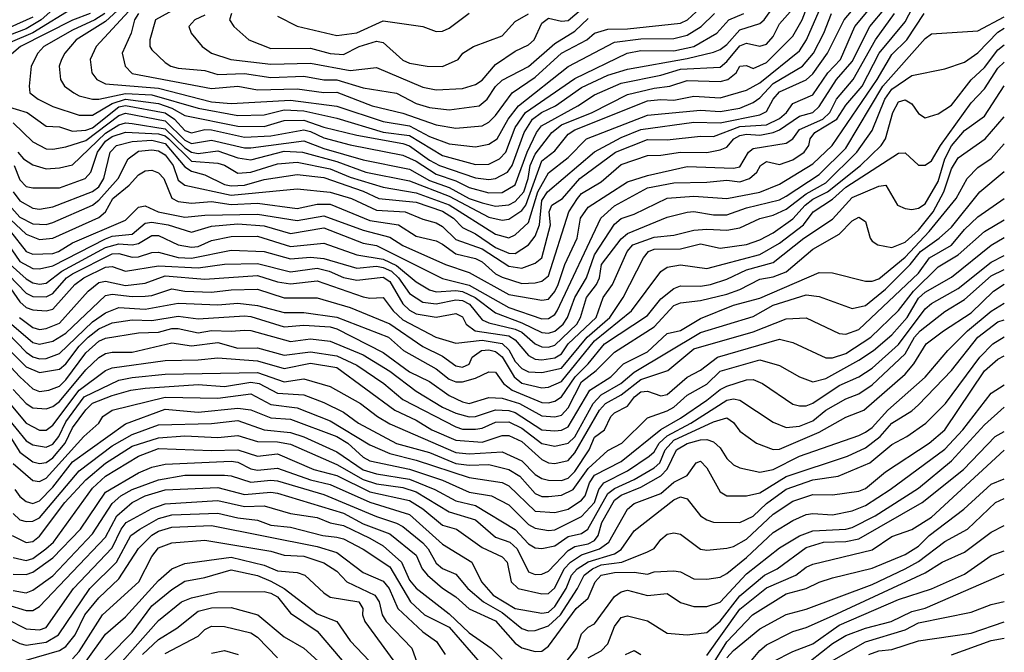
# Model space of a CAD drawing. Header units: metres. Extents: x -51132 to -49532, y -231222 to -229437.
# Tile 498 of 656: x -49606 to -49532, y -230420 to -230372. Entities that reach past the tile are written whole.
import ezdxf

# ---------------------------------------------------------------- set-up
doc = ezdxf.new("R2010")
doc.units = ezdxf.units.M
for name, color, linetype in [('CONTOUR_HALF', 8, 'Continuous'), ('CONTOUR_INDEX', 1, 'Continuous'), ('CONTOUR_INTER', 3, 'Continuous')]:
    doc.layers.add(name, color=color, linetype=linetype)

msp = doc.modelspace()

# ---------------------------------------------------------------- linework, layer by layer
at = {"layer": 'CONTOUR_HALF'}
for points, elevation in [([(-49607.274, -230388.759), (-49606.08, -230390.52), (-49605.08, -230391.049), (-49604.58, -230391.086), (-49603.58, -230390.858), (-49599.58, -230388.802), (-49599.08, -230388.613), (-49597.58, -230388.447), (-49596.58, -230387.628), (-49596.08, -230387.542), (-49594.856, -230387.759), (-49593.08, -230388.3), (-49591.58, -230387.859), (-49589.58, -230387.677), (-49587.58, -230387.819), (-49585.58, -230388.402), (-49583.08, -230387.99), (-49580.08, -230389.128), (-49579.08, -230389.321), (-49574.08, -230391.801), (-49572.08, -230392.321), (-49569.08, -230393.996), (-49566.58, -230394.85), (-49566.08, -230394.839), (-49565.58, -230394.526), (-49565.421, -230394.259), (-49562.106, -230387.259), (-49561.08, -230386.306), (-49558.58, -230384.94), (-49556.58, -230384.569), (-49554.08, -230384.533), (-49552.58, -230384.376), (-49551.58, -230384.489), (-49550.852, -230384.259), (-49550.312, -230383.759), (-49550.038, -230383.259), (-49549.58, -230382.968), (-49548.58, -230383.184), (-49547.58, -230382.846), (-49546.723, -230382.259), (-49546.381, -230381.759), (-49546.281, -230381.259), (-49545.911, -230380.759), (-49544.242, -230379.759), (-49543.58, -230378.706), (-49542.344, -230377.259), (-49541.049, -230374.759), (-49539.08, -230372.392), (-49537.444, -230369.259)], 48.5), ([(-49606.58, -230385.266), (-49606.08, -230385.948), (-49605.08, -230386.488), (-49604.58, -230386.556), (-49603.58, -230386.395), (-49600.58, -230385.225), (-49600.08, -230384.87), (-49599.707, -230384.259), (-49599.23, -230382.259), (-49598.762, -230381.759), (-49597.58, -230381.45), (-49596.08, -230381.349), (-49595.08, -230381.612), (-49593.58, -230383.371), (-49593.08, -230383.699), (-49592.08, -230383.961), (-49590.58, -230384.706), (-49590.08, -230384.807), (-49589.08, -230384.755), (-49587.58, -230384.312), (-49585.08, -230383.947), (-49583.08, -230384.182), (-49580.08, -230385.202), (-49578.918, -230385.759), (-49576.08, -230386.033), (-49574.08, -230386.721), (-49573.248, -230387.259), (-49572.58, -230387.952), (-49571.58, -230388.439), (-49570.08, -230389.453), (-49569.08, -230389.896), (-49568.58, -230389.924), (-49567.594, -230389.259), (-49567.08, -230388.609), (-49566.762, -230387.759), (-49566.58, -230385.915), (-49566.139, -230385.259), (-49562.58, -230382.24), (-49560.58, -230381.143), (-49559.08, -230380.544), (-49555.08, -230379.977), (-49553.08, -230380.049), (-49550.08, -230379.434), (-49549.58, -230379.167), (-49549.065, -230378.259), (-49548.58, -230377.694), (-49546.58, -230376.795), (-49546.08, -230376.33), (-49544.967, -230374.759), (-49543.708, -230372.259), (-49542.424, -230370.759)], 46.5), ([(-49606.228, -230382.259), (-49605.803, -230382.759), (-49605.08, -230383.219), (-49604.08, -230383.516), (-49603.08, -230383.447), (-49602.08, -230383.207), (-49599.58, -230380.807), (-49598.58, -230380.2), (-49598.08, -230380.037), (-49597.58, -230380.087), (-49595.08, -230380.482), (-49593.58, -230381.939), (-49593.08, -230382.247), (-49592.58, -230382.345), (-49591.08, -230382.155), (-49589.58, -230382.696), (-49588.58, -230382.845), (-49586.08, -230382.187), (-49584.671, -230382.259), (-49582.08, -230382.949), (-49579.902, -230383.759), (-49576.58, -230384.425), (-49573.58, -230385.577), (-49570.58, -230387.18), (-49569.58, -230387.403), (-49569.08, -230387.327), (-49568.08, -230386.674), (-49567.794, -230386.259), (-49566.58, -230382.904), (-49565.58, -230382.146), (-49564.58, -230380.89), (-49564.08, -230380.561), (-49558.58, -230378.375), (-49557.58, -230378.266), (-49556.58, -230378.327), (-49555.08, -230378.018), (-49553.08, -230378.146), (-49551.08, -230377.566), (-49550.08, -230377.006), (-49547.08, -230374.591), (-49546.547, -230373.759), (-49545.24, -230370.759)], 45.5), ([(-49598.08, -230370.993), (-49599.58, -230372.364), (-49601.796, -230373.759), (-49602.665, -230374.759), (-49602.923, -230375.259), (-49603.088, -230375.759), (-49602.993, -230376.759), (-49602.689, -230377.259), (-49601.992, -230377.759), (-49601.58, -230377.987), (-49600.58, -230378.24), (-49600.08, -230378.24), (-49598.08, -230377.807), (-49596.08, -230377.912), (-49592.58, -230378.919), (-49589.58, -230379.486), (-49587.58, -230379.433), (-49586.08, -230379.063), (-49584.58, -230379.138), (-49582.08, -230379.68), (-49578.58, -230380.738), (-49576.58, -230381.001), (-49574.08, -230382.502), (-49571.58, -230383.194), (-49570.58, -230383.168), (-49569.767, -230382.759), (-49569.303, -230382.259), (-49568.58, -230380.384), (-49567.811, -230379.259), (-49564.08, -230376.679), (-49560.123, -230374.759), (-49559.08, -230374.561), (-49556.58, -230374.588), (-49555.076, -230374.259), (-49553.33, -230373.259), (-49552.416, -230372.259), (-49551.283, -230371.759)], 43.5), ([(-49603.351, -230371.259), (-49604.456, -230372.259), (-49605.58, -230372.925), (-49610.45, -230374.759)], 45.5), ([(-49600.745, -230371.759), (-49602.08, -230372.283), (-49606.01, -230374.259), (-49607.787, -230375.759)], 44.5), ([(-49607.58, -230386.622), (-49605.58, -230388.469), (-49604.58, -230388.864), (-49603.58, -230388.756), (-49600.08, -230387.186), (-49599.585, -230386.759), (-49599.024, -230385.759), (-49597.809, -230384.759), (-49597.08, -230383.958), (-49596.58, -230383.658), (-49596.08, -230383.621), (-49595.58, -230383.806), (-49595.185, -230384.259), (-49594.58, -230385.723), (-49594.08, -230385.983), (-49593.08, -230386.105), (-49591.58, -230385.981), (-49590.08, -230386.22), (-49588.08, -230386.106), (-49585.08, -230386.506), (-49583.58, -230386.177), (-49582.58, -230386.184), (-49579.58, -230387.413), (-49577.418, -230387.759), (-49576.08, -230388.611), (-49574.58, -230388.967), (-49574.08, -230389.207), (-49573.08, -230389.948), (-49571.58, -230390.29), (-49571.08, -230390.542), (-49570.08, -230391.455), (-49569.58, -230391.705), (-49568.08, -230392.195), (-49567.08, -230392.137), (-49566.58, -230392.014), (-49566.08, -230391.608), (-49564.521, -230386.759), (-49563.88, -230385.759), (-49563.58, -230385.372), (-49562.08, -230384.505), (-49560.58, -230383.184), (-49558.58, -230382.506), (-49557.58, -230382.487), (-49556.08, -230382.244), (-49554.08, -230382.286), (-49553.08, -230382.069), (-49552.58, -230381.866), (-49552.053, -230381.259), (-49551.58, -230380.985), (-49551.08, -230380.89), (-49550.08, -230380.972), (-49549.08, -230380.755), (-49548.58, -230380.564), (-49547.08, -230379.54), (-49546.08, -230379.243), (-49545.58, -230378.807), (-49544.284, -230376.759), (-49543.08, -230375.394), (-49541.766, -230372.759), (-49540.58, -230371.337)], 47.5), ([(-49607.167, -230378.759), (-49605.525, -230379.259), (-49604.08, -230380.299), (-49603.08, -230380.35), (-49602.08, -230380.661), (-49601.08, -230380.592), (-49600.58, -230380.41), (-49598.58, -230378.839), (-49598.08, -230378.717), (-49595.08, -230379.269), (-49594.365, -230379.759), (-49593.58, -230380.608), (-49593.08, -230380.791), (-49592.08, -230380.548), (-49591.58, -230380.56), (-49589.08, -230381.124), (-49587.08, -230381.032), (-49584.58, -230380.576), (-49584.08, -230380.682), (-49583.08, -230381.162), (-49581.08, -230381.704), (-49577.08, -230382.479), (-49576.08, -230382.929), (-49574.58, -230383.909), (-49573.08, -230384.414), (-49572.08, -230384.927), (-49570.58, -230385.335), (-49569.58, -230385.296), (-49568.58, -230384.725), (-49567.69, -230382.259), (-49566.972, -230380.759), (-49566.604, -230380.259), (-49563.86, -230378.759), (-49562.58, -230377.913), (-49560.58, -230377.036), (-49557.58, -230376.427), (-49556.08, -230375.97), (-49553.08, -230375.815), (-49552.58, -230375.399), (-49551.58, -230374.206), (-49551.08, -230374.015), (-49550.08, -230374.25), (-49549.58, -230374.088), (-49549.08, -230373.497), (-49548.58, -230372.551), (-49547.58, -230371.41)], 44.5), ([(-49597.083, -230371.759), (-49597.382, -230372.259), (-49597.656, -230373.259), (-49598.329, -230374.759), (-49598.103, -230375.759), (-49597.58, -230376.297), (-49591.58, -230377.43), (-49589.58, -230377.267), (-49588.08, -230377.546), (-49585.08, -230377.469), (-49583.08, -230377.744), (-49582.08, -230377.705), (-49579.419, -230378.759), (-49577.08, -230379.304), (-49574.58, -230380.191), (-49573.08, -230380.435), (-49571.08, -230380.252), (-49570.58, -230379.997), (-49570.08, -230379.483), (-49568.83, -230377.759), (-49567.08, -230376.593), (-49565.08, -230374.772), (-49563.175, -230373.759), (-49562.58, -230373.257), (-49561.58, -230372.96), (-49560.08, -230372.927), (-49556.08, -230372.51), (-49555.541, -230372.259), (-49554.58, -230371.331)], 42.5), ([(-49592.08, -230371.886), (-49592.834, -230372.259), (-49593.282, -230372.759), (-49593.116, -230373.259), (-49592.269, -230374.259), (-49591.562, -230374.759), (-49590.113, -230375.259), (-49587.08, -230375.597), (-49584.08, -230375.533), (-49581.08, -230376.087), (-49579.08, -230375.859), (-49575.58, -230377.34), (-49574.58, -230377.532), (-49572.58, -230377.429), (-49571.58, -230377.148), (-49571.08, -230376.821), (-49570.08, -230375.63), (-49568.58, -230374.618), (-49567.58, -230374.13), (-49567.163, -230373.759), (-49566.58, -230372.489), (-49566.08, -230372.115), (-49565.08, -230372.336), (-49564.58, -230372.297), (-49563.58, -230371.447)], 41.5), ([(-49586.58, -230371.966), (-49585.08, -230372.72), (-49582.08, -230373.42), (-49580.58, -230373.219), (-49578.58, -230372.334), (-49575.58, -230372.745), (-49574.58, -230373.132), (-49574.08, -230373.108), (-49573.58, -230372.877), (-49572.08, -230371.749)], 40.5), ([(-49607.58, -230390.879), (-49605.58, -230392.909), (-49605.08, -230393.178), (-49604.08, -230393.206), (-49603.58, -230392.945), (-49602.533, -230391.759), (-49602.08, -230391.456), (-49599.08, -230389.947), (-49598.58, -230389.917), (-49597.58, -230390.206), (-49597.08, -230390.18), (-49596.08, -230389.839), (-49595.58, -230389.826), (-49594.08, -230390.215), (-49593.08, -230390.275), (-49590.08, -230389.658), (-49587.58, -230389.763), (-49585.58, -230390.334), (-49584.08, -230390.208), (-49583.08, -230390.293), (-49580.58, -230391.026), (-49579.08, -230390.885), (-49578.58, -230390.971), (-49577.951, -230391.259), (-49577.427, -230391.759), (-49576.58, -230392.949), (-49575.58, -230393.595), (-49574.58, -230393.738), (-49573.08, -230393.43), (-49572.58, -230393.483), (-49572.042, -230393.759), (-49571.08, -230394.926), (-49570.58, -230395.154), (-49568.58, -230395.629), (-49568.08, -230395.875), (-49567.08, -230396.744), (-49566.58, -230396.985), (-49566.08, -230397.003), (-49565.58, -230396.84), (-49563.934, -230395.259), (-49563.65, -230394.759), (-49563.202, -230393.259), (-49562.436, -230392.259), (-49562.207, -230391.759), (-49562.048, -230390.759), (-49560.58, -230388.816), (-49560.08, -230388.409), (-49557.08, -230387.177), (-49555.58, -230386.795), (-49555.08, -230386.737), (-49553.58, -230386.994), (-49552.58, -230386.995), (-49551.08, -230386.462), (-49548.58, -230385.848), (-49548.08, -230385.587), (-49545.58, -230383.94), (-49543.58, -230381.947), (-49540.774, -230377.259), (-49537.58, -230373.66), (-49537.08, -230373.315), (-49533.58, -230373.088), (-49531.58, -230372.01)], 49.5), ([(-49606.102, -230394.759), (-49605.08, -230395.52), (-49604.58, -230395.667), (-49604.08, -230395.588), (-49603.08, -230395.176), (-49600.899, -230392.759), (-49600.08, -230392.117), (-49599.58, -230391.999), (-49598.08, -230392.329), (-49596.58, -230392.169), (-49595.08, -230391.596), (-49592.08, -230391.852), (-49588.08, -230391.59), (-49586.58, -230392.06), (-49585.58, -230392.209), (-49583.58, -230391.991), (-49580.08, -230393.206), (-49579.58, -230393.304), (-49578.58, -230393.258), (-49577.832, -230394.259), (-49577.08, -230394.924), (-49574.598, -230396.259), (-49573.08, -230396.688), (-49571.08, -230396.486), (-49569.58, -230396.719), (-49569.08, -230397.215), (-49568.58, -230398.094), (-49568.08, -230398.613), (-49567.58, -230398.874), (-49566.58, -230398.923), (-49565.08, -230398.595), (-49563.148, -230396.259), (-49561.426, -230394.759), (-49560.423, -230393.259), (-49558.876, -230390.259), (-49558.499, -230389.759), (-49558.08, -230389.598), (-49556.08, -230389.566), (-49554.58, -230389.177), (-49553.08, -230389.505), (-49551.08, -230389.248), (-49550.08, -230388.896), (-49549.08, -230388.355), (-49547.58, -230387.296), (-49546.648, -230386.259), (-49546.08, -230385.811), (-49544.959, -230385.259), (-49542.474, -230383.259), (-49540.886, -230381.759), (-49540.568, -230381.259), (-49540.025, -230379.259), (-49539.58, -230378.436), (-49539.08, -230378.297), (-49538.58, -230378.606), (-49538.08, -230379.342), (-49537.58, -230379.665), (-49536.58, -230379.364), (-49535.58, -230378.702), (-49534.08, -230376.786), (-49533.08, -230375.849), (-49532.08, -230374.52), (-49531.58, -230374.141)], 50.5), ([(-49609.131, -230393.759), (-49605.58, -230397.393), (-49605.08, -230397.733), (-49604.58, -230397.883), (-49604.08, -230397.853), (-49603.08, -230397.486), (-49600.58, -230395.093), (-49599.58, -230394.413), (-49598.58, -230394.002), (-49596.58, -230394.126), (-49594.08, -230393.684), (-49591.08, -230393.804), (-49589.58, -230393.675), (-49588.08, -230393.851), (-49586.08, -230394.374), (-49584.58, -230394.391), (-49582.08, -230394.722), (-49578.172, -230396.259), (-49577.038, -230397.259), (-49574.58, -230398.642), (-49573.58, -230399.427), (-49573.08, -230399.625), (-49572.58, -230399.627), (-49571.58, -230399.339), (-49570.58, -230398.856), (-49570.08, -230398.893), (-49569.472, -230399.759), (-49568.812, -230400.259), (-49566.58, -230401.185), (-49566.08, -230401.212), (-49565.58, -230401.094), (-49565.08, -230400.754), (-49564.054, -230399.259), (-49563.062, -230398.259), (-49561.841, -230396.759), (-49558.58, -230394.598), (-49557.58, -230393.342), (-49556.58, -230392.573), (-49556.08, -230392.376), (-49554.58, -230392.38), (-49553.803, -230392.259), (-49552.58, -230391.857), (-49551.08, -230391.155), (-49549.08, -230390.61), (-49546.737, -230388.759), (-49544.58, -230387.312), (-49543.08, -230385.672), (-49541.08, -230384.833), (-49540.553, -230384.759), (-49539.662, -230386.259), (-49539.08, -230386.511), (-49538.58, -230386.586), (-49538.08, -230386.499), (-49537.58, -230386.157), (-49536.58, -230384.483), (-49536.088, -230382.759), (-49535.58, -230381.783), (-49534.58, -230380.616), (-49533.08, -230379.528), (-49531.58, -230377.248)], 51.5), ([(-49609.08, -230396.036), (-49606.08, -230399.258), (-49605.08, -230400.149), (-49604.58, -230400.358), (-49603.874, -230400.259), (-49603.08, -230399.948), (-49602.58, -230399.476), (-49601.08, -230397.441), (-49600.08, -230396.553), (-49599.58, -230396.31), (-49597.08, -230395.931), (-49595.58, -230395.858), (-49594.58, -230395.581), (-49594.08, -230395.58), (-49592.58, -230395.927), (-49591.58, -230395.738), (-49590.08, -230395.802), (-49589.08, -230395.707), (-49588.58, -230395.746), (-49585.58, -230396.575), (-49584.08, -230396.366), (-49582.58, -230396.538), (-49580.08, -230397.594), (-49578.08, -230398.823), (-49576.08, -230400.323), (-49574.08, -230401.538), (-49573.08, -230401.999), (-49572.08, -230402.282), (-49571.58, -230402.259), (-49570.08, -230401.747), (-49569.08, -230401.784), (-49568.58, -230401.956), (-49566.58, -230403.251), (-49565.58, -230403.339), (-49565.08, -230403.274), (-49564.58, -230403.028), (-49562.931, -230400.259), (-49561.359, -230399.259), (-49560.387, -230398.259), (-49558.58, -230397.346), (-49557.08, -230395.971), (-49556.08, -230395.744), (-49554.58, -230394.845), (-49552.08, -230393.821), (-49550.08, -230393.285), (-49545.58, -230391.349), (-49544.58, -230391.392), (-49542.08, -230392.015), (-49541.58, -230392.02), (-49541.08, -230391.837), (-49539.08, -230390.196), (-49537.274, -230388.259), (-49535.218, -230385.759), (-49534.393, -230384.259), (-49533.58, -230383.426), (-49532.58, -230382.743), (-49531.58, -230381.631)], 52.5), ([(-49609.08, -230398.605), (-49605.58, -230402.75), (-49604.58, -230403.28), (-49604.08, -230403.286), (-49603.58, -230402.905), (-49601.58, -230400.26), (-49599.58, -230398.78), (-49599.08, -230398.573), (-49595.08, -230398.009), (-49592.58, -230397.964), (-49591.08, -230397.804), (-49588.08, -230398.028), (-49586.08, -230398.619), (-49584.08, -230398.213), (-49582.08, -230398.535), (-49577.691, -230401.759), (-49576.08, -230402.526), (-49574.885, -230403.259), (-49573.08, -230404.037), (-49571.08, -230404.184), (-49569.58, -230403.679), (-49569.08, -230403.684), (-49568.08, -230404.134), (-49566.58, -230405.509), (-49566.08, -230405.761), (-49565.58, -230405.802), (-49564.58, -230405.566), (-49564.08, -230404.99), (-49562.208, -230401.759), (-49561.747, -230401.259), (-49560.58, -230400.612), (-49559.08, -230399.458), (-49557.041, -230398.759), (-49555.08, -230397.131), (-49550.58, -230395.854), (-49548.08, -230394.849), (-49546.58, -230394.793), (-49544.08, -230395.979), (-49543.58, -230396.017), (-49542.58, -230395.661), (-49538.08, -230391.41), (-49537.252, -230390.259), (-49535.58, -230389.283), (-49534.58, -230388.096), (-49533.58, -230387.152), (-49531.58, -230385.769)], 53.5), ([(-49607.126, -230403.259), (-49606.08, -230404.953), (-49605.08, -230405.668), (-49604.58, -230405.812), (-49604.08, -230405.728), (-49603.58, -230405.379), (-49602.646, -230404.259), (-49602.08, -230403.113), (-49601.08, -230401.752), (-49600.58, -230401.243), (-49599.08, -230400.664), (-49597.664, -230400.259), (-49596.58, -230400.096), (-49592.58, -230399.82), (-49590.58, -230399.982), (-49588.58, -230399.639), (-49587.949, -230399.759), (-49586.58, -230400.492), (-49584.58, -230400.61), (-49583.08, -230401.199), (-49581.58, -230401.921), (-49580.433, -230402.759), (-49577.58, -230404.297), (-49575.08, -230404.959), (-49573.08, -230405.804), (-49572.08, -230405.93), (-49570.58, -230405.881), (-49569.08, -230406.257), (-49568.25, -230406.759), (-49567.08, -230408.076), (-49566.58, -230408.298), (-49566.08, -230408.292), (-49565.08, -230408.208), (-49564.192, -230407.759), (-49563.08, -230406.177), (-49561.58, -230404.814), (-49560.522, -230404.259), (-49558.58, -230402.357), (-49557.08, -230401.826), (-49556.58, -230401.53), (-49555.58, -230400.628), (-49554.08, -230399.801), (-49553.08, -230398.829), (-49550.08, -230397.956), (-49548.58, -230398.391), (-49547.076, -230399.259), (-49546.08, -230399.622), (-49545.08, -230399.362), (-49542.58, -230397.987), (-49541.472, -230397.259), (-49540.08, -230396.078), (-49538.94, -230394.759), (-49538.08, -230393.303), (-49537.58, -230392.832), (-49535.58, -230391.708), (-49532.58, -230389.287), (-49531.58, -230388.707)], 54.5), ([(-49606.451, -230407.759), (-49606.08, -230408.293), (-49605.58, -230408.674), (-49605.08, -230408.822), (-49604.58, -230408.634), (-49603.58, -230407.597), (-49602.08, -230405.67), (-49598.08, -230402.803), (-49595.08, -230401.687), (-49592.58, -230401.918), (-49589.58, -230401.604), (-49588.58, -230401.752), (-49587.08, -230402.348), (-49585.58, -230402.436), (-49582.08, -230403.756), (-49581.26, -230404.259), (-49580.08, -230405.332), (-49579.58, -230405.608), (-49576.58, -230406.233), (-49574.08, -230407.071), (-49572.08, -230407.962), (-49570.379, -230408.259), (-49569.08, -230408.939), (-49567.58, -230410.426), (-49567.08, -230410.684), (-49566.08, -230410.867), (-49565.58, -230410.813), (-49563.58, -230409.818), (-49562.595, -230408.759), (-49562.251, -230407.759), (-49561.871, -230407.259), (-49560.08, -230406.347), (-49558.446, -230405.259), (-49558.08, -230404.925), (-49557.683, -230404.259), (-49557.08, -230403.7), (-49555.29, -230402.759), (-49552.58, -230401.019), (-49552.08, -230400.919), (-49551.58, -230401.005), (-49549.08, -230402.686), (-49548.08, -230403.079), (-49547.08, -230402.985), (-49546.08, -230402.577), (-49545.075, -230401.759), (-49543.58, -230400.899), (-49542.58, -230400.526), (-49541.58, -230399.854), (-49539.08, -230397.512), (-49538.381, -230396.259), (-49537.945, -230395.759), (-49536.08, -230394.312), (-49534.58, -230393.405), (-49532.58, -230391.597), (-49531.58, -230391.13)], 55.5), ([(-49606.644, -230411.259), (-49605.58, -230411.775), (-49605.08, -230411.712), (-49604.58, -230411.285), (-49602.673, -230408.759), (-49601.08, -230407.043), (-49599.58, -230405.776), (-49597.58, -230404.486), (-49595.58, -230403.856), (-49593.58, -230403.719), (-49591.08, -230403.833), (-49589.58, -230403.68), (-49588.08, -230404.148), (-49586.58, -230404.152), (-49585.58, -230404.337), (-49582.08, -230405.882), (-49580.08, -230407), (-49579.08, -230407.331), (-49577.08, -230407.624), (-49576.08, -230407.954), (-49573.58, -230409.466), (-49571.58, -230410.063), (-49570.08, -230411.381), (-49569.003, -230411.759), (-49568.444, -230412.259), (-49567.58, -230414.004), (-49567.08, -230414.204), (-49566.58, -230414.162), (-49566.08, -230413.937), (-49564.58, -230412.386), (-49564.08, -230412.074), (-49563.08, -230411.884), (-49562.58, -230411.617), (-49562.317, -230411.259), (-49562.033, -230410.259), (-49561.08, -230408.586), (-49560.58, -230408.191), (-49559.08, -230407.585), (-49557.58, -230406.736), (-49557.08, -230406.219), (-49556.376, -230404.759), (-49555.58, -230404.285), (-49554.58, -230404.01), (-49554.08, -230403.977), (-49553.58, -230404.153), (-49553.08, -230404.612), (-49552.58, -230405.411), (-49552.08, -230405.907), (-49551.58, -230406.138), (-49550.08, -230406.46), (-49549.08, -230406.259), (-49547.08, -230405.249), (-49542.58, -230403.695), (-49542.08, -230403.427), (-49541.58, -230403.082), (-49540.394, -230401.759), (-49537.58, -230399.266), (-49535.865, -230397.259), (-49534.365, -230395.759), (-49532.58, -230394.282), (-49531.58, -230393.677)], 56.5), ([(-49606.58, -230414.162), (-49605.58, -230414.204), (-49605.08, -230414.029), (-49603.58, -230412.947), (-49601.485, -230410.759), (-49599.58, -230407.969), (-49597.08, -230406.505), (-49596.08, -230406.085), (-49595.08, -230405.864), (-49590.08, -230405.626), (-49589.58, -230405.704), (-49588.58, -230406.202), (-49588.08, -230406.298), (-49586.58, -230406.158), (-49584.08, -230407.043), (-49582.58, -230407.385), (-49579.58, -230408.727), (-49576.58, -230409.667), (-49574.08, -230411.904), (-49571.869, -230413.259), (-49571.144, -230414.759), (-49570.262, -230415.759), (-49568.58, -230416.767), (-49566.58, -230417.115), (-49566.08, -230417.037), (-49565.58, -230416.618), (-49564.737, -230415.259), (-49564.33, -230414.259), (-49563.908, -230413.759), (-49563.08, -230413.231), (-49561.08, -230412.632), (-49560.58, -230412.306), (-49559.58, -230410.901), (-49556.58, -230408.542), (-49556.08, -230408.32), (-49555.58, -230408.471), (-49554.58, -230409.754), (-49554.08, -230410.072), (-49553.58, -230410.242), (-49551.58, -230410.252), (-49550.58, -230409.778), (-49549.58, -230408.822), (-49548.08, -230407.743), (-49546.08, -230407.041), (-49544.146, -230406.759), (-49541.762, -230405.759), (-49540.08, -230404.363), (-49538.959, -230403.759), (-49537.516, -230402.759), (-49536.019, -230401.259), (-49533.443, -230397.759), (-49532.455, -230396.759), (-49531.58, -230396.228)], 57.5), ([(-49607.08, -230416.471), (-49605.58, -230416.92), (-49605.08, -230416.922), (-49604.58, -230416.618), (-49599.58, -230411.36), (-49598.737, -230409.759), (-49597.58, -230408.761), (-49596.58, -230408.241), (-49595.08, -230407.799), (-49591.08, -230407.617), (-49589.08, -230408.147), (-49587.08, -230407.965), (-49586.58, -230408.055), (-49581.58, -230409.568), (-49580.08, -230410.355), (-49578.08, -230411.128), (-49576.08, -230412.743), (-49575.633, -230413.759), (-49575.226, -230414.259), (-49574.08, -230415.233), (-49573.08, -230415.874), (-49572.08, -230416.799), (-49570.08, -230417.704), (-49568.58, -230419.385), (-49568.08, -230419.74), (-49567.08, -230420.019), (-49566.58, -230419.989), (-49566.08, -230419.616), (-49563.967, -230416.759), (-49563.08, -230415.988), (-49562.547, -230414.759), (-49562.08, -230414.235), (-49561.08, -230414.045), (-49559.58, -230414.022), (-49558.58, -230414.16), (-49558.08, -230413.993), (-49556.58, -230413.925), (-49556.08, -230413.994), (-49555.08, -230414.532), (-49554.08, -230414.557), (-49553.08, -230414.397), (-49552.58, -230414.133), (-49551.08, -230412.906), (-49549.08, -230411.029), (-49547.58, -230410.116), (-49546.58, -230409.668), (-49546.08, -230409.574), (-49544.58, -230409.686), (-49543.08, -230409.369), (-49542.08, -230408.99), (-49540.212, -230407.759), (-49536.08, -230404.727), (-49534.723, -230403.259), (-49532.58, -230400.475), (-49531.58, -230399.841)], 58.5), ([(-49563.08, -230420.49), (-49562.08, -230419.964), (-49561.58, -230419.435), (-49561.08, -230418.135), (-49560.58, -230417.455), (-49560.08, -230417.317), (-49558.58, -230417.693), (-49557.08, -230418.627), (-49555.58, -230418.765), (-49554.08, -230418.572), (-49553.08, -230417.726), (-49551.58, -230415.819), (-49549.729, -230414.259), (-49548.766, -230413.759), (-49546.58, -230412.164), (-49545.271, -230411.759), (-49543.58, -230411.711), (-49542.58, -230411.507), (-49537.795, -230408.759), (-49534.677, -230406.259), (-49532.267, -230403.759), (-49531.58, -230403.373)], 59.5), ([(-49555.08, -230423.292), (-49552.58, -230419.278), (-49550.639, -230417.259), (-49548.08, -230415.66), (-49546.58, -230415.26), (-49545.58, -230414.77), (-49544.58, -230414.455), (-49541.58, -230413.719), (-49539.08, -230412.691), (-49538.08, -230412.047), (-49537.27, -230411.259), (-49534.646, -230409.259), (-49532.58, -230407.369), (-49531.58, -230406.956)], 60.5), ([(-49607.08, -230418.898), (-49606.08, -230419.414), (-49605.58, -230419.53), (-49604.08, -230419.309), (-49603.147, -230418.759), (-49600.775, -230415.259), (-49598.76, -230413.259), (-49597.677, -230411.259), (-49596.989, -230410.759), (-49595.58, -230409.958), (-49594.58, -230409.687), (-49591.08, -230409.556), (-49589.58, -230409.912), (-49588.08, -230410.099), (-49587.08, -230410.47), (-49585.58, -230410.612), (-49583.133, -230411.259), (-49582.08, -230411.362), (-49581.58, -230411.495), (-49580.08, -230412.285), (-49578.08, -230413.611), (-49576.51, -230416.259), (-49575.457, -230417.259), (-49573.58, -230418.171), (-49571.08, -230421.049)], 59.5), ([(-49551.08, -230421.164), (-49550.08, -230419.935), (-49549.58, -230419.517), (-49547.58, -230418.502), (-49546.58, -230418.201), (-49544.58, -230417.327), (-49537.58, -230414.07), (-49536.293, -230413.259), (-49534.58, -230412.518), (-49532.58, -230411.004), (-49531.58, -230410.497)], 61.5), ([(-49602.08, -230420.575), (-49601.58, -230420.019), (-49599.82, -230417.259), (-49597.054, -230414.759), (-49596.08, -230412.829), (-49595.58, -230412.188), (-49594.58, -230411.789), (-49592.08, -230411.593), (-49587.08, -230412.421), (-49586.08, -230412.728), (-49584.58, -230412.802), (-49583.08, -230413.303), (-49582.08, -230413.942), (-49581.334, -230414.759), (-49579.211, -230415.759), (-49578.887, -230416.259), (-49578.657, -230417.259), (-49578.342, -230417.759), (-49576.397, -230419.759), (-49575.705, -230421.759)], 60.5), ([(-49601.08, -230422.141), (-49597.58, -230418.58), (-49596.08, -230416.556), (-49594.58, -230415.325), (-49593.58, -230414.693), (-49592.08, -230414.416), (-49590.08, -230413.847), (-49588.08, -230414.279), (-49587.08, -230414.699), (-49586.061, -230415.259), (-49583.58, -230417.16), (-49582.08, -230417.739), (-49581.08, -230419.204), (-49579.142, -230421.259)], 61.5), ([(-49547.08, -230421.374), (-49544.58, -230419.415), (-49543.58, -230418.801), (-49542.08, -230418.256), (-49540.15, -230417.759), (-49538.58, -230416.986), (-49537.58, -230416.752), (-49531.58, -230414.135)], 62.5), ([(-49596.787, -230420.259), (-49595.58, -230419.112), (-49594.193, -230418.259), (-49592.58, -230416.981), (-49591.58, -230416.707), (-49590.08, -230416.687), (-49588.066, -230417.259), (-49586.08, -230418.906), (-49584.58, -230419.776), (-49583.493, -230420.759)], 62.5), ([(-49541.821, -230420.259), (-49541.08, -230419.97), (-49540.08, -230419.87), (-49538.08, -230419.222), (-49534.08, -230418.624), (-49531.58, -230417.776)], 63.5), ([(-49591.58, -230420.151), (-49590.58, -230419.945), (-49589.562, -230420.259)], 63.5)]:
    msp.add_lwpolyline(points, dxfattribs=dict(at, elevation=elevation))
at = {"layer": 'CONTOUR_INDEX'}
for points, elevation in [([(-49606.58, -230380.048), (-49605.08, -230381.47), (-49604.08, -230381.992), (-49603.58, -230382.028), (-49602.58, -230381.855), (-49601.08, -230381.371), (-49598.58, -230379.479), (-49598.08, -230379.298), (-49595.08, -230379.886), (-49593.58, -230381.359), (-49593.08, -230381.591), (-49591.58, -230381.339), (-49589.08, -230381.927), (-49588.58, -230381.925), (-49584.58, -230381.408), (-49583.08, -230381.982), (-49580.08, -230382.825), (-49576.58, -230383.545), (-49575.08, -230384.396), (-49573.58, -230384.915), (-49572.08, -230385.749), (-49571.08, -230386.097), (-49570.08, -230386.328), (-49569.08, -230386.239), (-49568.58, -230385.985), (-49567.946, -230385.259), (-49567.606, -230384.259), (-49567.449, -230383.259), (-49567.08, -230382.406), (-49565.805, -230380.759), (-49565.08, -230380.176), (-49562.76, -230379.259), (-49560.08, -230377.895), (-49558.08, -230377.405), (-49556.896, -230377.259), (-49555.58, -230376.84), (-49553.08, -230376.916), (-49552.51, -230376.759), (-49551.861, -230376.259), (-49551.58, -230375.758), (-49551.08, -230375.693), (-49550.58, -230375.92), (-49549.58, -230375.477), (-49547.58, -230373.47), (-49546.868, -230372.259), (-49546.131, -230370.259)], 45), ([(-49601.88, -230371.259), (-49605.08, -230373.234), (-49608.724, -230374.759)], 45), ([(-49606.98, -230392.259), (-49606.08, -230393.578), (-49605.58, -230394.002), (-49605.08, -230394.19), (-49604.08, -230394.256), (-49603.58, -230394.135), (-49601.915, -230392.259), (-49601.231, -230391.759), (-49599.58, -230390.943), (-49599.08, -230390.902), (-49598.08, -230391.244), (-49595.58, -230390.855), (-49592.58, -230390.999), (-49590.58, -230390.721), (-49588.08, -230390.676), (-49585.58, -230391.314), (-49583.58, -230391.032), (-49582.655, -230391.259), (-49581.58, -230391.73), (-49580.58, -230391.939), (-49578.58, -230391.706), (-49578.08, -230392.047), (-49577.08, -230393.728), (-49576.58, -230394.206), (-49576.08, -230394.479), (-49574.58, -230394.724), (-49573.08, -230394.462), (-49572.58, -230394.711), (-49572.297, -230395.259), (-49571.612, -230395.759), (-49569.08, -230396.138), (-49568.58, -230396.443), (-49567.58, -230397.63), (-49567.08, -230397.901), (-49566.58, -230397.953), (-49565.58, -230397.818), (-49565.08, -230397.51), (-49564.575, -230396.759), (-49562.461, -230394.759), (-49561.942, -230393.259), (-49561.219, -230392.259), (-49560.109, -230389.759), (-49559.677, -230389.259), (-49558.08, -230388.674), (-49556.58, -230388.522), (-49555.08, -230388.158), (-49554.08, -230388.072), (-49552.58, -230388.146), (-49551.58, -230387.978), (-49550.08, -230387.277), (-49549.08, -230387.021), (-49548.08, -230386.558), (-49546.58, -230385.408), (-49545.08, -230384.58), (-49542.749, -230382.259), (-49541.58, -230380.604), (-49540.63, -230378.259), (-49540.08, -230377.483), (-49538.58, -230376.456), (-49536.08, -230375.945), (-49534.58, -230375.449), (-49533.58, -230374.743), (-49532.08, -230373.191), (-49531.58, -230372.875)], 50), ([(-49606.58, -230405.811), (-49605.08, -230407.096), (-49604.58, -230407.161), (-49604.08, -230406.912), (-49601.238, -230403.759), (-49600.082, -230402.759), (-49599.79, -230402.259), (-49599.08, -230401.762), (-49595.08, -230400.788), (-49591.08, -230400.854), (-49588.58, -230400.532), (-49587.08, -230401.34), (-49585.08, -230401.587), (-49582.58, -230402.582), (-49579.58, -230404.384), (-49578.08, -230405.035), (-49576.08, -230405.544), (-49572.08, -230406.87), (-49569.58, -230407.228), (-49569.08, -230407.484), (-49567.08, -230409.416), (-49565.58, -230409.497), (-49564.58, -230409.262), (-49563.58, -230408.568), (-49563.291, -230408.259), (-49562.964, -230407.259), (-49562.58, -230406.685), (-49560.58, -230405.659), (-49557.58, -230403.226), (-49556.08, -230402.375), (-49554.08, -230401.022), (-49553.08, -230400.196), (-49552.58, -230399.956), (-49551.08, -230399.485), (-49550.58, -230399.448), (-49549.865, -230399.759), (-49547.58, -230401.305), (-49547.08, -230401.452), (-49546.58, -230401.436), (-49546.08, -230401.249), (-49544.08, -230399.899), (-49542.58, -230399.241), (-49541.58, -230398.583), (-49539.58, -230396.803), (-49537.58, -230394.116), (-49537.08, -230393.703), (-49535.08, -230392.57), (-49532.58, -230390.574), (-49531.58, -230390.067)], 55), ([(-49554.08, -230420.33), (-49551.58, -230416.813), (-49549.58, -230415.213), (-49547.364, -230414.259), (-49546.58, -230413.631), (-49546.08, -230413.417), (-49541.58, -230412.341), (-49540.08, -230411.32), (-49538.58, -230410.805), (-49537.08, -230409.865), (-49531.58, -230404.796)], 60), ([(-49605.58, -230420.681), (-49603.08, -230419.94), (-49602.58, -230419.632), (-49601.878, -230418.759), (-49601.163, -230417.259), (-49600.08, -230415.966), (-49598.58, -230414.527), (-49597.08, -230412.242), (-49596.08, -230411.219), (-49595.58, -230410.913), (-49594.58, -230410.614), (-49591.58, -230410.497), (-49583.58, -230412.082), (-49582.08, -230412.531), (-49580.08, -230414.033), (-49578.58, -230414.701), (-49578.12, -230415.259), (-49577.464, -230416.759), (-49575.58, -230418.531), (-49574.543, -230419.259), (-49573.895, -230420.259)], 60), ([(-49560.244, -230420.259), (-49559.58, -230419.946), (-49559.08, -230420.24)], 60)]:
    msp.add_lwpolyline(points, dxfattribs=dict(at, elevation=elevation))
at = {"layer": 'CONTOUR_INTER'}
for points, elevation in [([(-49599.642, -230371.759), (-49600.387, -230372.259), (-49602.08, -230373.018), (-49604.252, -230374.259), (-49604.717, -230374.759), (-49605.202, -230375.759), (-49605.375, -230377.259), (-49605.303, -230377.759), (-49604.679, -230378.259), (-49603.58, -230378.798), (-49601.58, -230379.464), (-49600.58, -230379.446), (-49599.08, -230378.564), (-49598.08, -230378.253), (-49595.58, -230378.578), (-49594.58, -230378.921), (-49593.58, -230379.49), (-49589.58, -230380.283), (-49587.58, -230380.313), (-49586.08, -230379.862), (-49584.58, -230379.839), (-49583.08, -230380.372), (-49580.58, -230380.968), (-49577.08, -230381.608), (-49576.58, -230381.767), (-49575.08, -230382.85), (-49574.31, -230383.259), (-49571.58, -230384.206), (-49570.58, -230384.318), (-49570.08, -230384.247), (-49569.169, -230383.759), (-49568.816, -230383.259), (-49567.916, -230380.759), (-49567.291, -230379.759), (-49566.611, -230379.259), (-49565.54, -230378.759), (-49563.58, -230377.354), (-49561.58, -230376.437), (-49560.08, -230375.968), (-49555.58, -230375.178), (-49553.58, -230374.683), (-49553.08, -230374.487), (-49552.58, -230374.104), (-49551.58, -230373.015), (-49550.08, -230372.514), (-49549.755, -230372.259), (-49548.327, -230370.259)], 44), ([(-49606.882, -230386.259), (-49606.08, -230387.17), (-49605.08, -230387.671), (-49604.08, -230387.733), (-49603.58, -230387.584), (-49600.58, -230386.269), (-49600.08, -230385.89), (-49598.629, -230384.259), (-49597.883, -230382.759), (-49597.08, -230382.182), (-49596.08, -230382.089), (-49595.58, -230382.162), (-49595.08, -230382.447), (-49594.463, -230383.259), (-49594.08, -230384.367), (-49593.58, -230384.754), (-49590.08, -230385.505), (-49585.08, -230385.021), (-49582.58, -230385.282), (-49580.971, -230385.759), (-49579.08, -230386.654), (-49576.909, -230386.759), (-49575.58, -230387.331), (-49574.58, -230387.587), (-49574.08, -230387.872), (-49573.08, -230388.859), (-49571.08, -230389.565), (-49569.08, -230390.868), (-49568.08, -230391.02), (-49567.08, -230390.639), (-49566.58, -230390.258), (-49565.905, -230387.759), (-49566.018, -230386.759), (-49565.828, -230386.259), (-49565.012, -230385.759), (-49563.687, -230384.259), (-49560.997, -230382.259), (-49558.58, -230381.297), (-49557.08, -230381.318), (-49554.58, -230381.043), (-49553.58, -230381.078), (-49551.58, -230380.314), (-49549.58, -230380.181), (-49548.58, -230379.716), (-49548.059, -230379.259), (-49547.58, -230378.57), (-49546.08, -230377.916), (-49544.94, -230376.259), (-49543.975, -230375.259), (-49542.897, -230372.759), (-49541.08, -230370.552)], 47), ([(-49606.805, -230390.759), (-49605.58, -230391.841), (-49605.08, -230392.134), (-49604.58, -230392.235), (-49604.08, -230392.154), (-49602.897, -230391.259), (-49599.58, -230389.457), (-49598.58, -230389.184), (-49597.58, -230389.269), (-49597.08, -230389.152), (-49596.08, -230388.55), (-49595.58, -230388.549), (-49594.08, -230389.255), (-49593.08, -230389.443), (-49592.58, -230389.393), (-49591.58, -230388.93), (-49590.08, -230388.633), (-49588.08, -230388.616), (-49585.58, -230389.385), (-49583.08, -230389.133), (-49580.58, -230390.014), (-49578.58, -230390.338), (-49577.58, -230390.817), (-49576.08, -230392.071), (-49575.08, -230392.664), (-49574.58, -230392.811), (-49573.08, -230392.723), (-49572.58, -230392.803), (-49571.623, -230393.259), (-49570.08, -230394.414), (-49568.08, -230395.157), (-49566.58, -230395.903), (-49566.08, -230395.95), (-49565.58, -230395.791), (-49564.952, -230395.259), (-49564.639, -230394.759), (-49564.085, -230393.259), (-49563.205, -230391.759), (-49562.58, -230390.011), (-49561.08, -230387.698), (-49560.58, -230387.281), (-49559.58, -230386.943), (-49557.08, -230385.734), (-49555.08, -230385.587), (-49552.58, -230385.767), (-49550.08, -230385.288), (-49548.58, -230384.67), (-49546.08, -230383.126), (-49544.603, -230381.759), (-49541.189, -230376.759), (-49540.08, -230374.878), (-49538.944, -230373.759), (-49537.653, -230371.759)], 49), ([(-49606.769, -230388.259), (-49605.596, -230389.759), (-49605.08, -230389.968), (-49603.58, -230389.928), (-49603.147, -230389.759), (-49602.08, -230389.124), (-49598.08, -230387.386), (-49597.08, -230386.407), (-49596.58, -230386.326), (-49595.612, -230386.759), (-49593.58, -230387.169), (-49592.08, -230387.008), (-49588.08, -230386.939), (-49585.08, -230387.434), (-49583.08, -230387.08), (-49580.08, -230388.152), (-49578.08, -230388.69), (-49577.08, -230389.31), (-49573.866, -230390.759), (-49572.08, -230391.345), (-49569.08, -230393.012), (-49566.58, -230393.441), (-49566.08, -230393.376), (-49565.58, -230392.788), (-49565.332, -230392.259), (-49564.824, -230390.759), (-49563.892, -230388.759), (-49563.64, -230387.259), (-49563.08, -230386.418), (-49560.08, -230384.504), (-49558.58, -230384.008), (-49555.58, -230383.35), (-49552.08, -230383.464), (-49551.58, -230383.354), (-49550.927, -230382.259), (-49550.58, -230381.977), (-49548.08, -230381.577), (-49547.58, -230381.25), (-49547.08, -230380.541), (-49545.301, -230379.759), (-49544.782, -230379.259), (-49544.279, -230378.259), (-49543.022, -230376.759), (-49541.324, -230373.759), (-49539.884, -230371.759)], 48), ([(-49606.491, -230383.259), (-49606.08, -230384.357), (-49605.58, -230384.842), (-49605.08, -230384.956), (-49603.08, -230384.955), (-49601.137, -230384.259), (-49600.707, -230383.759), (-49600.205, -230382.259), (-49599.58, -230381.417), (-49599.08, -230381.072), (-49598.08, -230380.741), (-49595.58, -230380.866), (-49595.08, -230381.021), (-49594.79, -230381.259), (-49593.08, -230382.932), (-49591.08, -230383.085), (-49590.58, -230383.24), (-49589.58, -230383.835), (-49588.58, -230383.776), (-49586.58, -230383.131), (-49585.08, -230383.023), (-49582.58, -230383.523), (-49581.08, -230384.139), (-49578.58, -230384.905), (-49576.08, -230385.319), (-49573.58, -230386.231), (-49570.08, -230388.457), (-49569.08, -230388.74), (-49568.58, -230388.516), (-49567.58, -230387.564), (-49566.877, -230385.259), (-49566.08, -230383.83), (-49564.58, -230382.668), (-49563.19, -230381.259), (-49558.58, -230379.46), (-49554.58, -230379.085), (-49553.08, -230379.167), (-49551.58, -230378.928), (-49550.58, -230378.507), (-49550.08, -230378.153), (-49549.08, -230377.05), (-49546.849, -230375.759), (-49546.028, -230374.759), (-49545.245, -230373.259), (-49544.646, -230371.759)], 46), ([(-49597.513, -230371.259), (-49600.298, -230374.259), (-49600.75, -230375.259), (-49600.626, -230376.259), (-49600.249, -230376.759), (-49599.58, -230377.075), (-49595.58, -230377.408), (-49591.58, -230378.457), (-49590.08, -230378.568), (-49585.58, -230378.316), (-49582.08, -230378.769), (-49578.58, -230379.929), (-49576.58, -230380.258), (-49575.08, -230381.064), (-49573.58, -230381.613), (-49571.58, -230381.863), (-49570.58, -230381.641), (-49569.952, -230381.259), (-49569.12, -230379.759), (-49568.33, -230378.759), (-49564.58, -230375.765), (-49561.08, -230373.944), (-49559.08, -230373.675), (-49556.58, -230373.646), (-49555.58, -230373.407), (-49554.509, -230372.759), (-49553.498, -230371.759)], 43), ([(-49594.02, -230371.259), (-49595.797, -230372.259), (-49596.244, -230373.759), (-49596.221, -230374.259), (-49596.08, -230374.503), (-49595.08, -230375.463), (-49594.635, -230375.759), (-49594.08, -230375.914), (-49592.08, -230376.071), (-49591.08, -230376.385), (-49589.08, -230376.316), (-49587.08, -230376.6), (-49584.58, -230376.503), (-49583.08, -230376.774), (-49582.08, -230376.773), (-49580.08, -230377.399), (-49577.58, -230377.8), (-49576.08, -230378.566), (-49575.08, -230378.869), (-49573.58, -230379.05), (-49571.309, -230378.759), (-49570.721, -230378.259), (-49570.08, -230377.291), (-49569.58, -230376.807), (-49567.58, -230375.778), (-49565.58, -230374.029), (-49564.08, -230373.1), (-49563.08, -230372.15)], 42), ([(-49590.049, -230371.759), (-49590.204, -230372.259), (-49589.867, -230372.759), (-49588.735, -230373.759), (-49587.08, -230374.406), (-49584.08, -230374.394), (-49582.58, -230374.796), (-49581.58, -230374.881), (-49580.384, -230374.259), (-49579.08, -230373.86), (-49578.58, -230373.955), (-49577.08, -230375.285), (-49576.58, -230375.53), (-49575.249, -230375.759), (-49574.08, -230375.781), (-49572.902, -230375.259), (-49572.554, -230374.759), (-49571.75, -230374.259), (-49569.58, -230373.449), (-49568.58, -230372.366), (-49567.58, -230371.781)], 41), ([(-49605.08, -230372.037), (-49608.08, -230373.38)], 46), ([(-49606.693, -230395.259), (-49605.08, -230396.64), (-49604.58, -230396.771), (-49603.58, -230396.553), (-49602.58, -230395.948), (-49599.58, -230393.103), (-49599.08, -230392.994), (-49597.58, -230393.169), (-49596.58, -230393.145), (-49596.08, -230393.091), (-49594.58, -230392.585), (-49593.58, -230392.777), (-49591.58, -230392.848), (-49590.08, -230392.659), (-49588.08, -230392.608), (-49586.08, -230393.274), (-49583.58, -230393.27), (-49581.08, -230393.998), (-49578.08, -230395.245), (-49575.58, -230396.961), (-49574.08, -230397.695), (-49573.08, -230398.418), (-49572.58, -230398.51), (-49572.08, -230398.297), (-49571.842, -230397.759), (-49571.141, -230397.259), (-49570.58, -230397.216), (-49570.08, -230397.339), (-49569.58, -230397.744), (-49568.675, -230399.259), (-49568.08, -230399.714), (-49566.58, -230400.067), (-49566.08, -230400.031), (-49565.08, -230399.594), (-49562.58, -230396.516), (-49559.786, -230394.259), (-49557.58, -230391.292), (-49557.08, -230390.958), (-49556.08, -230390.766), (-49554.08, -230391.042), (-49550.08, -230389.995), (-49548.58, -230389.136), (-49546.771, -230387.759), (-49546.04, -230386.759), (-49544.58, -230385.802), (-49543.58, -230384.896), (-49539.58, -230382.333), (-49539.08, -230382.305), (-49538.08, -230383.24), (-49537.58, -230383.248), (-49537.08, -230382.899), (-49536.411, -230381.759), (-49534.08, -230378.533), (-49533.08, -230377.474), (-49532.08, -230375.899), (-49531.58, -230375.456)], 51), ([(-49609.58, -230394.501), (-49605.58, -230398.491), (-49604.58, -230398.916), (-49603.08, -230398.671), (-49602.58, -230398.266), (-49601.58, -230396.919), (-49600.897, -230396.259), (-49600.08, -230395.623), (-49599.08, -230395.157), (-49597.58, -230394.938), (-49596.08, -230394.991), (-49594.08, -230394.655), (-49592.58, -230394.864), (-49589.08, -230394.638), (-49588.58, -230394.691), (-49586.08, -230395.458), (-49584.58, -230395.33), (-49582.58, -230395.469), (-49582.08, -230395.624), (-49578.58, -230397.415), (-49576.58, -230398.872), (-49575.08, -230399.597), (-49573.58, -230400.667), (-49572.58, -230401.147), (-49572.08, -230401.262), (-49570.58, -230400.813), (-49569.58, -230400.855), (-49568.251, -230401.259), (-49566.58, -230402.207), (-49565.58, -230402.282), (-49565.08, -230402.142), (-49564.58, -230401.596), (-49563.58, -230399.614), (-49562.45, -230398.759), (-49561.08, -230397.381), (-49558.08, -230395.468), (-49556.58, -230393.842), (-49556.08, -230393.649), (-49554.58, -230393.484), (-49552.58, -230392.989), (-49551.58, -230392.634), (-49550.08, -230391.87), (-49549.08, -230391.677), (-49548.08, -230391.294), (-49546.08, -230389.589), (-49544.08, -230388.451), (-49543.08, -230387.441), (-49542.58, -230387.17), (-49542.08, -230387.49), (-49541.735, -230388.759), (-49541.58, -230388.997), (-49541.139, -230389.259), (-49540.08, -230389.476), (-49539.08, -230389.057), (-49538.08, -230388.16), (-49536.963, -230386.759), (-49536.149, -230385.259), (-49535.58, -230383.505), (-49535.08, -230382.679), (-49533.031, -230381.259), (-49531.58, -230379.582)], 52), ([(-49606.58, -230400.203), (-49605.58, -230401.262), (-49605.08, -230401.602), (-49604.08, -230401.655), (-49603.58, -230401.481), (-49603.08, -230401.113), (-49601.08, -230398.72), (-49600.08, -230397.779), (-49599.58, -230397.493), (-49599.08, -230397.369), (-49597.58, -230397.378), (-49594.58, -230396.678), (-49593.08, -230396.912), (-49591.08, -230396.661), (-49589.58, -230397.082), (-49588.08, -230397.052), (-49586.08, -230397.605), (-49584.08, -230397.351), (-49582.08, -230397.652), (-49580.58, -230398.356), (-49578.529, -230399.759), (-49577.08, -230400.964), (-49573.08, -230403.019), (-49572.58, -230403.201), (-49571.58, -230403.193), (-49571.08, -230403.124), (-49570.08, -230402.668), (-49569.08, -230402.64), (-49568.08, -230403.122), (-49566.58, -230404.294), (-49565.58, -230404.479), (-49564.58, -230404.271), (-49564.08, -230403.777), (-49562.699, -230401.259), (-49562.08, -230400.613), (-49560.596, -230399.759), (-49559.58, -230398.881), (-49554.58, -230395.898), (-49550.58, -230394.671), (-49549.08, -230393.835), (-49546.58, -230393.048), (-49545.58, -230393.165), (-49543.08, -230394.086), (-49542.08, -230393.852), (-49540.58, -230392.621), (-49538.714, -230390.759), (-49537.916, -230389.759), (-49536.507, -230388.759), (-49535.58, -230387.923), (-49533.424, -230385.259), (-49531.58, -230383.708)], 53), ([(-49608.754, -230400.259), (-49605.58, -230404.079), (-49605.08, -230404.395), (-49604.08, -230404.563), (-49603.58, -230404.334), (-49603.13, -230403.759), (-49602.58, -230402.641), (-49601.213, -230400.759), (-49598.58, -230399.504), (-49597.58, -230399.29), (-49595.08, -230399.042), (-49588.08, -230398.915), (-49586.08, -230399.626), (-49584.58, -230399.387), (-49582.58, -230399.984), (-49580.29, -230401.259), (-49579.017, -230402.259), (-49578.08, -230402.812), (-49573.08, -230404.966), (-49572.08, -230405.061), (-49569.58, -230404.924), (-49568.08, -230405.588), (-49567.08, -230406.628), (-49566.58, -230406.939), (-49566.08, -230407.072), (-49565.08, -230407.086), (-49564.58, -230406.905), (-49564.08, -230406.406), (-49562.983, -230404.759), (-49562.58, -230403.81), (-49561.834, -230403.259), (-49561.341, -230402.259), (-49561.08, -230401.978), (-49560.08, -230401.47), (-49559.555, -230400.759), (-49559.08, -230400.379), (-49558.58, -230400.332), (-49557.58, -230400.674), (-49557.08, -230400.58), (-49555.58, -230399.262), (-49554.58, -230398.747), (-49553.293, -230397.759), (-49548.58, -230396.401), (-49547.58, -230396.641), (-49545.08, -230397.804), (-49544.58, -230397.816), (-49543.58, -230397.473), (-49541.684, -230396.259), (-49539.58, -230394.226), (-49538.442, -230392.759), (-49536.58, -230390.926), (-49535.08, -230390.029), (-49533.071, -230388.259), (-49531.58, -230387.368)], 54), ([(-49606.58, -230409.574), (-49606.08, -230410.057), (-49605.58, -230410.199), (-49605.08, -230410.165), (-49604.58, -230409.903), (-49601.58, -230406.358), (-49599.08, -230404.454), (-49597.58, -230403.615), (-49595.58, -230402.888), (-49591.58, -230402.786), (-49589.58, -230402.547), (-49587.58, -230403.263), (-49585.58, -230403.464), (-49584.58, -230403.784), (-49582.08, -230404.912), (-49580.08, -230406.291), (-49579.08, -230406.584), (-49576.58, -230406.987), (-49574.674, -230407.759), (-49573.08, -230408.634), (-49571.58, -230408.976), (-49568.58, -230410.784), (-49567.58, -230411.868), (-49567.08, -230412.19), (-49566.58, -230412.221), (-49565.58, -230412.028), (-49564.58, -230411.325), (-49563.58, -230411.088), (-49563.1, -230410.759), (-49561.58, -230408.063), (-49561.08, -230407.684), (-49559.58, -230406.999), (-49558.08, -230406.117), (-49557.65, -230405.759), (-49557.253, -230404.759), (-49556.58, -230404.042), (-49553.58, -230402.645), (-49552.58, -230402.355), (-49552.08, -230402.69), (-49551.58, -230403.35), (-49550.324, -230404.259), (-49549.08, -230404.73), (-49548.58, -230404.705), (-49545.58, -230403.433), (-49543.58, -230402.291), (-49542.215, -230401.759), (-49539.08, -230399.041), (-49538.435, -230398.259), (-49537.502, -230396.759), (-49536.189, -230395.759), (-49534.08, -230394.407), (-49532.41, -230392.759), (-49531.58, -230392.238)], 56), ([(-49606.58, -230412.921), (-49605.58, -230413.138), (-49605.08, -230412.996), (-49604.095, -230412.259), (-49603.521, -230411.759), (-49600.58, -230407.663), (-49599.58, -230406.769), (-49597.08, -230405.243), (-49595.58, -230404.663), (-49591.58, -230404.829), (-49589.58, -230404.778), (-49588.08, -230405.247), (-49586.58, -230405.06), (-49583.812, -230406.259), (-49582.08, -230406.717), (-49579.58, -230407.932), (-49576.58, -230408.603), (-49575.58, -230409.233), (-49574.08, -230410.476), (-49573.034, -230410.759), (-49571.08, -230412.16), (-49569.58, -230412.858), (-49569.199, -230413.259), (-49568.887, -230414.759), (-49568.355, -230415.259), (-49566.58, -230415.669), (-49566.08, -230415.636), (-49565.58, -230415.203), (-49564.874, -230413.759), (-49564.416, -230413.259), (-49563.58, -230412.713), (-49562.214, -230412.259), (-49561.515, -230411.759), (-49560.08, -230409.253), (-49559.58, -230408.83), (-49557.58, -230408.07), (-49556.58, -230407.221), (-49555.58, -230406.707), (-49554.897, -230405.759), (-49554.58, -230405.625), (-49554.08, -230406.13), (-49553.08, -230407.945), (-49552.58, -230408.238), (-49551.08, -230408.237), (-49550.08, -230408.02), (-49548.08, -230406.774), (-49543.438, -230405.259), (-49542.08, -230404.614), (-49540.962, -230403.759), (-49540.079, -230402.759), (-49538.58, -230401.822), (-49538.08, -230401.354), (-49535.583, -230398.759), (-49533.58, -230396.259), (-49532.08, -230395.079), (-49531.58, -230394.924)], 57), ([(-49606.58, -230415.398), (-49605.58, -230415.581), (-49605.08, -230415.37), (-49603.58, -230414.298), (-49600.58, -230411.111), (-49599.08, -230408.816), (-49598.438, -230408.259), (-49597.58, -230407.757), (-49595.58, -230407.042), (-49593.58, -230406.695), (-49590.58, -230406.683), (-49590.08, -230406.724), (-49588.58, -230407.21), (-49587.08, -230407.051), (-49586.58, -230407.124), (-49583.08, -230408.144), (-49579.08, -230409.822), (-49577.58, -230410.316), (-49577.08, -230410.574), (-49575.58, -230411.807), (-49575.162, -230412.259), (-49574.58, -230413.35), (-49574.08, -230413.733), (-49573.08, -230414.17), (-49572.165, -230415.259), (-49570.986, -230416.259), (-49569.58, -230417.068), (-49568.08, -230418.277), (-49567.58, -230418.453), (-49567.08, -230418.434), (-49566.08, -230418.074), (-49565.158, -230417.259), (-49563.873, -230415.259), (-49563.38, -230414.259), (-49562.749, -230413.759), (-49562.08, -230413.458), (-49560.522, -230413.259), (-49558.58, -230412.486), (-49558.08, -230412.242), (-49557.58, -230411.54), (-49557.08, -230411.156), (-49556.58, -230411.055), (-49556.08, -230411.154), (-49554.58, -230412.283), (-49554.08, -230412.355), (-49552.58, -230412.198), (-49552.08, -230412.072), (-49551.08, -230411.536), (-49549.08, -230409.634), (-49547.58, -230408.65), (-49546.08, -230408.14), (-49544.58, -230408.179), (-49542.58, -230407.895), (-49542.08, -230407.704), (-49540.58, -230406.438), (-49537.258, -230404.259), (-49536.08, -230403.262), (-49533.08, -230398.796), (-49532.08, -230397.903), (-49531.58, -230397.651)], 58), ([(-49565.08, -230421.259), (-49563.926, -230419.759), (-49563.58, -230418.695), (-49563.08, -230418.175), (-49562.58, -230417.933), (-49561.08, -230415.863), (-49560.58, -230415.518), (-49560.08, -230415.381), (-49558.58, -230415.776), (-49557.08, -230415.637), (-49556.08, -230416.307), (-49555.08, -230416.623), (-49554.08, -230416.609), (-49553.08, -230416.301), (-49551.08, -230414.15), (-49548.58, -230412.179), (-49547.08, -230411.28), (-49546.08, -230410.903), (-49543.58, -230410.761), (-49543.08, -230410.63), (-49541.36, -230409.759), (-49538.08, -230407.677), (-49535.58, -230405.607), (-49533.08, -230402.872), (-49531.58, -230401.551)], 59), ([(-49607.08, -230417.541), (-49605.58, -230418.304), (-49604.58, -230418.383), (-49604.08, -230418.196), (-49602.009, -230415.259), (-49599.08, -230412.182), (-49598.402, -230410.759), (-49598.012, -230410.259), (-49596.08, -230409.208), (-49595.08, -230408.851), (-49591.08, -230408.598), (-49589.08, -230409.055), (-49587.58, -230409.002), (-49585.58, -230409.587), (-49583.58, -230409.889), (-49582.58, -230410.276), (-49581.58, -230410.486), (-49579.58, -230411.448), (-49578.58, -230412.017), (-49577.186, -230413.259), (-49576.58, -230414.629), (-49576.08, -230415.239), (-49573.58, -230417.168), (-49572.08, -230418.614), (-49570.402, -230419.759), (-49569.58, -230420.601)], 59), ([(-49552.58, -230420.511), (-49552.08, -230419.943), (-49550.08, -230418.309), (-49548.08, -230417.22), (-49546.58, -230416.819), (-49541.58, -230414.953), (-49539.08, -230413.774), (-49538.08, -230413.204), (-49536.08, -230411.71), (-49534.371, -230410.759), (-49532.241, -230408.759), (-49531.58, -230408.448)], 61), ([(-49549.08, -230420.785), (-49547.58, -230420.023), (-49546.08, -230419.445), (-49544.08, -230418.038), (-49539.58, -230416.075), (-49537.08, -230415.291), (-49534.58, -230414.172), (-49532.58, -230412.765), (-49531.58, -230412.415)], 62), ([(-49601.041, -230420.759), (-49599.58, -230418.706), (-49598.08, -230417.392), (-49595.58, -230414.648), (-49594.58, -230413.773), (-49593.58, -230413.359), (-49590.08, -230412.877), (-49587.58, -230413.478), (-49586.58, -230413.907), (-49585.08, -230414.043), (-49584.517, -230414.259), (-49583.08, -230415.581), (-49582.58, -230415.898), (-49580.429, -230416.259), (-49580.127, -230416.759), (-49580.133, -230417.259), (-49579.974, -230417.759), (-49577.771, -230420.759)], 61), ([(-49600.08, -230422.763), (-49595.58, -230417.665), (-49593.845, -230416.259), (-49593.08, -230415.966), (-49591.08, -230415.508), (-49587.58, -230415.491), (-49587.08, -230415.596), (-49586.58, -230415.887), (-49585.58, -230417.115), (-49583.58, -230418.482), (-49579.511, -230423.259)], 62), ([(-49544.661, -230420.759), (-49542.08, -230419.28), (-49539.08, -230418.382), (-49538.08, -230417.859), (-49534.08, -230417.055), (-49532.58, -230416.456), (-49531.58, -230416.238)], 63), ([(-49595.08, -230420.166), (-49592.58, -230418.869), (-49592.08, -230418.367), (-49591.58, -230418.095), (-49590.58, -230418.132), (-49588.58, -230418.602), (-49588.08, -230418.933), (-49586.58, -230420.493)], 63), ([(-49535.58, -230420.277), (-49532.58, -230419.192), (-49531.58, -230419.008)], 64)]:
    msp.add_lwpolyline(points, dxfattribs=dict(at, elevation=elevation))

doc.saveas('drawing.dxf')
